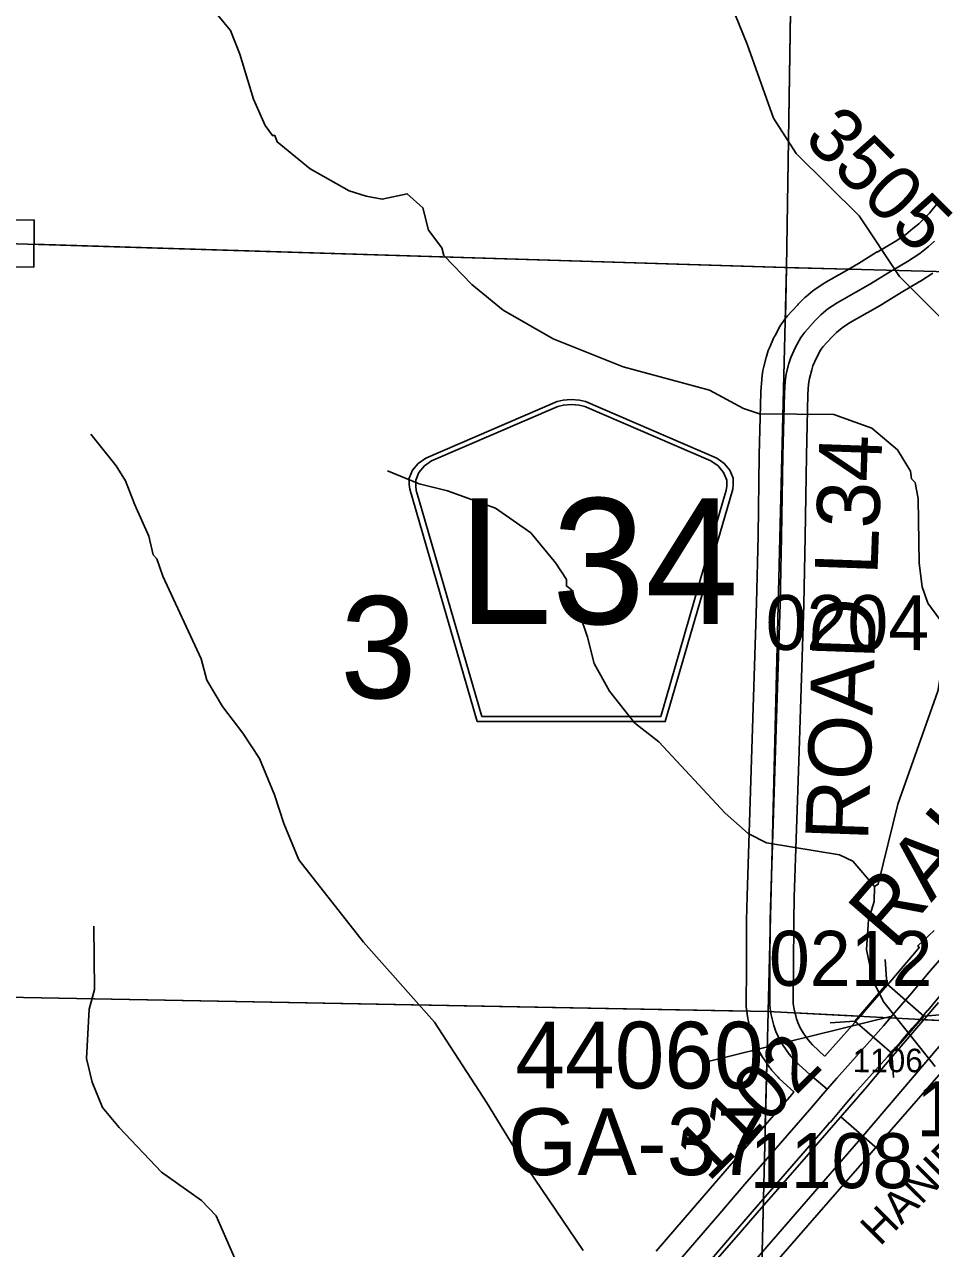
# Model space of a CAD drawing. Extents: x -132.8 to -73.3, y -60 to -26.
# Drawn here: x -118.744 to -117.591, y -45.729 to -44.17 of the extents above; entities that cross this region are included whole.
import ezdxf

# ---------------------------------------------------------------- set-up
doc = ezdxf.new("R2010")
doc.units = 0
for name, color, linetype in [('tdCoHydroRiver', 7, 'Continuous'), ('tdCoRRCL', 7, 'Continuous'), ('tdCoSecRdNmbr', 7, 'Continuous'), ('tdCoSecRdTxt', 7, 'Continuous'), ('tdCoSecRteBand', 7, 'Continuous'), ('tdCoSecRteCL', 7, 'Continuous'), ('tdCoSectLine', 7, 'Continuous'), ('tdCoSectLinePart', 7, 'Continuous'), ('tdCoSectNmbr', 7, 'Continuous'), ('tdCoShieldCoRteHrd', 7, 'Continuous'), ('tdCoStrucSec', 7, 'Continuous'), ('tdCoStrucSecCoName', 7, 'Continuous'), ('tdCoStrucSecFHWANum', 7, 'Continuous'), ('tdCoSurfAsphalt', 7, 'Continuous'), ('tdCoSurfConc', 7, 'Continuous'), ('tdCoTwpBndry', 7, 'Continuous'), ('tdCoTwpBndryShd', 7, 'Continuous')]:
    doc.layers.add(name, color=color, linetype=linetype)

msp = doc.modelspace()

# ---------------------------------------------------------------- linework, layer by layer
at = {"layer": 'tdCoHydroRiver'}
for points in [[(-117.5702, -44.551), (-117.6301, -44.491), (-117.6817, -44.4139), (-117.7616, -44.3344), (-117.7904, -44.2895), (-117.8242, -44.1955), (-117.839, -44.1588), (-117.8436, -44.1539), (-117.8419, -44.1493), (-117.8465, -44.1444), (-117.8688, -44.0334), (-117.8745, -43.9543), (-117.883, -43.9194), (-117.884, -43.8957), (-117.891, -43.8624), (-117.8956, -43.8591), (-117.8999, -43.8401), (-117.9309, -43.7619), (-117.9438, -43.7142), (-117.9678, -43.6663), (-118.0119, -43.6051), (-118.061, -43.4949), (-118.0794, -43.4739), (-118.0775, -43.4629)], [(-117.5681, -44.9423), (-117.594, -44.9069), (-117.6013, -44.8862), (-117.6052, -44.8561), (-117.6062, -44.774), (-117.6103, -44.7534), (-117.6149, -44.7486), (-117.6163, -44.7391), (-117.6329, -44.7118), (-117.6653, -44.6841), (-117.7138, -44.667), (-117.8084, -44.666), (-117.8288, -44.6592), (-117.8723, -44.6359), (-117.982, -44.6061), (-118.071, -44.5706), (-118.1348, -44.5342), (-118.1749, -44.5015), (-118.2102, -44.4643), (-118.2131, -44.4547), (-118.2299, -44.4322), (-118.237, -44.4036), (-118.257, -44.3857), (-118.2888, -44.3927), (-118.3092, -44.389), (-118.3311, -44.3821), (-118.3808, -44.354), (-118.4225, -44.3197), (-118.4255, -44.3117), (-118.4286, -44.3117), (-118.4378, -44.2988), (-118.4526, -44.2653), (-118.47, -44.208), (-118.4819, -44.1777), (-118.5063, -44.1486)], [(-118.0328, -45.7312), (-118.1117, -45.6155), (-118.1556, -45.5433), (-118.2223, -45.4405), (-118.3126, -45.3387), (-118.395, -45.2339), (-118.4143, -45.1876), (-118.426, -45.151), (-118.4452, -45.1048), (-118.4665, -45.0726), (-118.4924, -45.0388), (-118.512, -45.0051), (-118.5192, -44.9781), (-118.5684, -44.8727), (-118.5757, -44.8504), (-118.5803, -44.8455), (-118.586, -44.8217), (-118.6038, -44.7818), (-118.6157, -44.7515), (-118.6278, -44.7322), (-118.6598, -44.6919)], [(-117.6621, -45.2679), (-117.6896, -45.2356), (-117.7067, -45.2273), (-117.7994, -45.2121), (-117.8228, -45.2005), (-117.8521, -45.1744), (-117.9365, -45.0838), (-117.9674, -45.0593), (-117.9994, -45.019), (-118.019, -44.9838), (-118.0276, -44.9504), (-118.048, -44.8899), (-118.0542, -44.885), (-118.054, -44.8771), (-118.0677, -44.8562), (-118.0998, -44.8175), (-118.1447, -44.7863), (-118.2056, -44.7642), (-118.2417, -44.7553), (-118.2823, -44.7384)], [(-117.5681, -44.9423), (-117.5812, -45.0192), (-117.6324, -45.163), (-117.6572, -45.2649), (-117.6621, -45.2679)], [(-117.5846, -45.4972), (-117.6502, -45.4149), (-117.6607, -45.3942), (-117.6605, -45.3878), (-117.6651, -45.383), (-117.6721, -45.3481), (-117.6695, -45.3103), (-117.6626, -45.2868), (-117.6621, -45.2679)], [(-118.4766, -45.7413), (-118.5004, -45.687), (-118.5188, -45.6676), (-118.5699, -45.6315), (-118.6236, -45.5748), (-118.645, -45.549), (-118.6583, -45.5171), (-118.6654, -45.4869), (-118.6622, -45.4239), (-118.6552, -45.3988), (-118.6562, -45.3183)]]:
    msp.add_lwpolyline(points, dxfattribs=at)
at = {"layer": 'tdCoRRCL'}
msp.add_line((-117.7048, -45.5612), (-117.6483, -45.6105), dxfattribs=at)
for points in [[(-119.3286, -47.477), (-119.1567, -47.2985), (-118.5991, -46.6773), (-116.9349, -44.7677), (-116.8743, -44.6841)], [(-117.5143, -45.3946), (-117.6768, -45.5856), (-117.8407, -45.7744)], [(-117.8821, -45.7648), (-117.8325, -45.7078), (-117.8089, -45.6802), (-117.7517, -45.6148), (-117.7314, -45.5912), (-117.6743, -45.5257), (-117.6479, -45.4943), (-117.6028, -45.4419), (-117.5807, -45.4156)]]:
    msp.add_lwpolyline(points, dxfattribs=at)
at = {"layer": 'tdCoSecRteBand'}
for points in [[(-117.9401, -45.7322), (-117.8818, -45.6647), (-117.8498, -45.6273), (-117.8497, -45.6272), (-117.8496, -45.6271), (-117.7674, -45.5325), (-117.7647, -45.5294), (-117.7648, -45.5293), (-117.7828, -45.5126), (-117.7838, -45.5117), (-117.7847, -45.5107), (-117.793, -45.5015), (-117.7942, -45.5001), (-117.7953, -45.4986), (-117.8031, -45.4874), (-117.8039, -45.4862), (-117.8046, -45.485), (-117.8096, -45.4761), (-117.8102, -45.475), (-117.8107, -45.4739), (-117.8148, -45.465), (-117.8154, -45.4637), (-117.8159, -45.4624), (-117.8186, -45.4547), (-117.8191, -45.4532), (-117.8195, -45.4516), (-117.8232, -45.4363), (-117.8235, -45.4349), (-117.8237, -45.4334), (-117.8251, -45.4234), (-117.8254, -45.4213), (-117.8254, -45.4192), (-117.8251, -45.37), (-117.8249, -45.3111), (-117.8249, -45.3108), (-117.8249, -45.3105), (-117.8242, -45.2801), (-117.8242, -45.28), (-117.8242, -45.2798), (-117.8185, -45.1063), (-117.8185, -45.1063), (-117.8185, -45.1063), (-117.8176, -45.0798), (-117.8121, -44.9072), (-117.8103, -44.8215), (-117.8087, -44.7185), (-117.8087, -44.7184), (-117.8087, -44.7183), (-117.8068, -44.6388), (-117.8068, -44.638), (-117.8068, -44.6371), (-117.8056, -44.6225), (-117.8055, -44.6216), (-117.8054, -44.6207), (-117.804, -44.6109), (-117.8038, -44.6092), (-117.8034, -44.6075), (-117.7999, -44.5942), (-117.7998, -44.5936), (-117.7996, -44.5931), (-117.7973, -44.5855), (-117.7967, -44.5836), (-117.7959, -44.5818), (-117.79, -44.5687), (-117.7896, -44.5679), (-117.7891, -44.567), (-117.7825, -44.5547), (-117.7814, -44.5527), (-117.7801, -44.551), (-117.7749, -44.5439), (-117.774, -44.5427), (-117.773, -44.5416), (-117.7598, -44.527), (-117.7593, -44.5264), (-117.7587, -44.5259), (-117.7517, -44.5188), (-117.7506, -44.5178), (-117.7495, -44.5169), (-117.7404, -44.5094), (-117.7393, -44.5084), (-117.7381, -44.5076), (-117.7262, -44.4996), (-117.7252, -44.499), (-117.7241, -44.4984), (-117.7008, -44.4852), (-117.6825, -44.4745), (-117.6593, -44.4603), (-117.659, -44.4601), (-117.6587, -44.46), (-117.6359, -44.4467), (-117.6219, -44.4375), (-117.6131, -44.4302), (-117.6057, -44.4239), (-117.599, -44.4177), (-117.5921, -44.4103), (-117.5815, -44.3975)], [(-118.7619, -44.419), (-118.7319, -44.4193), (-118.7325, -44.4793), (-118.7625, -44.479)], [(-117.5876, -44.4867), (-117.6036, -44.4972), (-117.6043, -44.4977), (-117.605, -44.4981), (-117.6282, -44.5116), (-117.6515, -44.5259), (-117.6517, -44.526), (-117.652, -44.5262), (-117.6707, -44.5371), (-117.6709, -44.5373), (-117.6712, -44.5374), (-117.6937, -44.5501), (-117.7033, -44.5566), (-117.7103, -44.5623), (-117.7158, -44.5678), (-117.7276, -44.5808), (-117.7307, -44.585), (-117.7358, -44.5945), (-117.7405, -44.6048), (-117.742, -44.6099), (-117.7449, -44.6209), (-117.7459, -44.6281), (-117.7469, -44.641), (-117.7487, -44.7196), (-117.7503, -44.8226), (-117.7503, -44.8226), (-117.7503, -44.8227), (-117.7521, -44.9087), (-117.7521, -44.9088), (-117.7521, -44.909), (-117.7576, -45.0818), (-117.7576, -45.0818), (-117.7576, -45.0818), (-117.7585, -45.1083), (-117.7642, -45.2816), (-117.7649, -45.3116), (-117.7651, -45.3703), (-117.7651, -45.3703), (-117.7651, -45.3703), (-117.7654, -45.4173), (-117.7645, -45.4238), (-117.7615, -45.4362), (-117.7598, -45.4411), (-117.7567, -45.4477), (-117.753, -45.4543), (-117.7471, -45.4628), (-117.7411, -45.4695), (-117.7257, -45.4837), (-117.7256, -45.4836), (-117.7254, -45.4838)], [(-117.7254, -45.4838), (-117.6904, -45.4449), (-117.6799, -45.433), (-117.6733, -45.4254), (-117.6593, -45.4093), (-117.6513, -45.3998), (-117.64, -45.3867), (-117.6137, -45.3555), (-117.6135, -45.3553), (-117.6134, -45.3551), (-117.6068, -45.3476), (-117.605, -45.3455), (-117.6069, -45.3435), (-117.5862, -45.3239)], [(-117.568, -45.3943), (-117.5942, -45.4255), (-117.5943, -45.4256), (-117.5944, -45.4257), (-117.6057, -45.4389), (-117.6139, -45.4484), (-117.6139, -45.4484), (-117.6139, -45.4484), (-117.628, -45.4647), (-117.628, -45.4648), (-117.6281, -45.4649), (-117.6348, -45.4725), (-117.6454, -45.4846), (-117.6455, -45.4847), (-117.6456, -45.4849), (-117.6875, -45.5315), (-117.6993, -45.5453), (-117.7186, -45.5682), (-117.7187, -45.568), (-117.7218, -45.5716), (-117.7219, -45.5717), (-117.722, -45.5718), (-117.8043, -45.6664), (-117.8363, -45.7038), (-117.8363, -45.7039), (-117.8364, -45.7039), (-117.8948, -45.7715)]]:
    msp.add_lwpolyline(points, dxfattribs=at)
at = {"layer": 'tdCoSecRteCL'}
for points in [[(-117.7222, -45.5259), (-117.7444, -45.5073), (-117.7624, -45.4906), (-117.7707, -45.4815), (-117.7784, -45.4703), (-117.7835, -45.4614), (-117.7876, -45.4524), (-117.7903, -45.4447), (-117.794, -45.4294), (-117.7954, -45.4193), (-117.7951, -45.3702), (-117.7949, -45.3112), (-117.7942, -45.2808), (-117.7885, -45.1073), (-117.7876, -45.0808), (-117.7821, -44.908), (-117.7803, -44.8221), (-117.7787, -44.719), (-117.7768, -44.6395), (-117.7757, -44.6248), (-117.7743, -44.615), (-117.7709, -44.6018), (-117.7686, -44.5942), (-117.7627, -44.5812), (-117.756, -44.5688), (-117.7508, -44.5618), (-117.7375, -44.5471), (-117.7305, -44.54), (-117.7213, -44.5325), (-117.7094, -44.5245), (-117.6859, -44.5112), (-117.6671, -44.5003), (-117.6436, -44.4859), (-117.6201, -44.4722), (-117.6041, -44.4617), (-117.5938, -44.4532), (-117.5858, -44.4463)], [(-117.7222, -45.5259), (-117.7101, -45.5117), (-117.6679, -45.4648), (-117.6573, -45.4527), (-117.6507, -45.4451), (-117.6366, -45.4288), (-117.6285, -45.4194), (-117.6171, -45.4061), (-117.5907, -45.3748), (-117.5645, -45.3447)], [(-117.9798, -45.8233), (-117.9653, -45.8064), (-117.9175, -45.7519), (-117.8591, -45.6843), (-117.827, -45.6468), (-117.7446, -45.5521), (-117.7222, -45.5259)]]:
    msp.add_lwpolyline(points, dxfattribs=at)
at = {"layer": 'tdCoSectLine'}
for points in [[(-117.7739, -44.4798), (-117.7585, -43.4754)], [(-118.768, -44.449), (-117.7739, -44.4798)], [(-117.7976, -45.427), (-117.7739, -44.4798)], [(-117.7739, -44.4798), (-116.7726, -44.5066)], [(-118.791, -45.4085), (-117.7976, -45.427)], [(-117.8224, -46.4294), (-117.7976, -45.427)], [(-117.7976, -45.427), (-116.7991, -45.4793)]]:
    msp.add_lwpolyline(points, dxfattribs=at)
at = {"layer": 'tdCoSectLinePart'}
for points in [[(-117.7739, -44.4798), (-117.7589, -43.5055)], [(-118.7326, -44.4501), (-117.7739, -44.4798)], [(-117.7755, -44.5444), (-117.7739, -44.4798)], [(-117.7739, -44.4798), (-117.6957, -44.4819)], [(-118.791, -45.4085), (-117.825, -45.4265)], [(-117.7634, -45.4288), (-117.6806, -45.4331)], [(-117.6054, -45.4371), (-117.5288, -45.4411)], [(-117.8012, -45.5711), (-117.7993, -45.4928)], [(-117.8216, -46.3955), (-117.8035, -45.6658)]]:
    msp.add_lwpolyline(points, dxfattribs=at)
at = {"layer": 'tdCoShieldCoRteHrd'}
for points in [[(-118.1679, -45.0578), (-118.2498, -44.7749), (-118.2537, -44.7617), (-118.2544, -44.7559), (-118.2544, -44.748), (-118.2502, -44.7377), (-118.2429, -44.7292), (-118.2334, -44.7226), (-118.0661, -44.6502), (-118.0586, -44.6486), (-118.0481, -44.6477), (-118.0377, -44.6486), (-118.0302, -44.6502), (-117.8629, -44.7226), (-117.8533, -44.7292), (-117.8461, -44.7377), (-117.8418, -44.748), (-117.8418, -44.7559), (-117.8426, -44.7617), (-117.8464, -44.7749), (-117.9284, -45.0578)], [(-118.162, -45.0515), (-118.2418, -44.7762), (-118.2455, -44.7636), (-118.2462, -44.7579), (-118.2462, -44.7504), (-118.2421, -44.7405), (-118.2351, -44.7323), (-118.2259, -44.7259), (-118.0654, -44.6565), (-118.0581, -44.6549), (-118.0481, -44.654), (-118.0381, -44.6549), (-118.0309, -44.6565), (-117.8703, -44.7259), (-117.8611, -44.7323), (-117.8542, -44.7405), (-117.8501, -44.7504), (-117.8501, -44.7579), (-117.8508, -44.7636), (-117.8545, -44.7762), (-117.9342, -45.0515)]]:
    msp.add_lwpolyline(points, close=True, dxfattribs=at)
at = {"layer": 'tdCoStrucSec'}
for points in [[(-117.6486, -45.3606), (-117.6463, -45.3918), (-117.599, -45.4327)], [(-117.7184, -45.4414), (-117.6872, -45.4392), (-117.6463, -45.3918)], [(-117.5685, -45.4305), (-117.599, -45.4327), (-117.6399, -45.48)], [(-117.6376, -45.5112), (-117.6399, -45.48), (-117.6872, -45.4392)]]:
    msp.add_lwpolyline(points, dxfattribs=at)
at = {"layer": 'tdCoStrucSecFHWANum'}
msp.add_line((-117.8722, -45.4901), (-117.6415, -45.4332), dxfattribs=at)
at = {"layer": 'tdCoSurfAsphalt'}
msp.add_lwpolyline([(-117.9175, -45.7519), (-117.8591, -45.6843), (-117.827, -45.6468), (-117.7446, -45.5521), (-117.7222, -45.5259), (-117.7101, -45.5117), (-117.6679, -45.4648), (-117.6573, -45.4527), (-117.6507, -45.4451), (-117.6366, -45.4288), (-117.6285, -45.4194), (-117.6171, -45.4061), (-117.5907, -45.3748), (-117.5645, -45.3447)], dxfattribs=at)
at = {"layer": 'tdCoSurfConc'}
msp.add_lwpolyline([(-117.7222, -45.5259), (-117.7444, -45.5073), (-117.7624, -45.4906), (-117.7707, -45.4815), (-117.7784, -45.4703), (-117.7835, -45.4614), (-117.7876, -45.4524), (-117.7903, -45.4447), (-117.794, -45.4294), (-117.7954, -45.4193), (-117.7951, -45.3702), (-117.7949, -45.3112), (-117.7942, -45.2808), (-117.7885, -45.1073), (-117.7876, -45.0808), (-117.7821, -44.908), (-117.7803, -44.8221), (-117.7787, -44.719), (-117.7768, -44.6395), (-117.7757, -44.6248), (-117.7743, -44.615), (-117.7709, -44.6018), (-117.7686, -44.5942), (-117.7627, -44.5812), (-117.756, -44.5688), (-117.7508, -44.5618), (-117.7375, -44.5471), (-117.7305, -44.54), (-117.7213, -44.5325), (-117.7094, -44.5245), (-117.6859, -44.5112), (-117.6671, -44.5003), (-117.6436, -44.4859), (-117.6201, -44.4722), (-117.6041, -44.4617), (-117.5938, -44.4532), (-117.5858, -44.4463)], dxfattribs=at)
at = {"layer": 'tdCoTwpBndry'}
msp.add_lwpolyline([(-118.7326, -44.4501), (-117.7636, -44.4801), (-117.6955, -44.4819)], dxfattribs=at)
at = {"layer": 'tdCoTwpBndryShd'}
msp.add_lwpolyline([(-127.2202, -44.1954), (-126.6973, -44.2087), (-125.6932, -44.234), (-124.6944, -44.2641), (-123.6992, -44.2925), (-122.7152, -44.3247), (-121.7221, -44.3617), (-120.7507, -44.3901), (-119.7594, -44.4268), (-118.768, -44.449), (-117.7739, -44.4798), (-116.7726, -44.5066), (-115.7834, -44.5349), (-114.8143, -44.5585)], dxfattribs=at)

# ---------------------------------------------------------------- texts
at = {"layer": 'tdCoSecRdNmbr'}
for s, height, rotation, p in [('3505', 0.07, 314.912, (-117.7538, -44.3175)), ('0204', 0.07, 359.9119, (-117.8007, -44.9666)), ('0212', 0.07, 359.9121, (-117.7965, -45.3942)), ('1102', 0.07, 44.912, (-117.8733, -45.6452)), ('1106', 0.03, 359.9107, (-117.6898, -45.5042)), ('1103', 0.07, 359.9122, (-117.6087, -45.586)), ('1108', 0.07, 359.9107, (-117.8208, -45.6517))]:
    msp.add_text(s, height=height, rotation=rotation, dxfattribs=at).set_placement(p)
at = {"layer": 'tdCoSecRdTxt'}
for s, height, rotation, p in [('RAILROAD HIGHWAY', 0.08, 49.058, (-117.6404, -45.3472)), ('ROAD L34', 0.08, 87.9732, (-117.6703, -45.2108)), ('HANIE AVE', 0.04, 45.0383, (-117.6552, -45.7267)), ('205TH ST', 0.08, 296.533, (-118.8961, -45.7123))]:
    msp.add_text(s, height=height, rotation=rotation, dxfattribs=at).set_placement(p)
at = {"layer": 'tdCoSectNmbr'}
msp.add_text('3', height=0.13, rotation=359.9114, dxfattribs=at).set_placement((-118.3422, -45.028))
at = {"layer": 'tdCoShieldCoRteHrd'}
msp.add_text('L34', height=0.16, dxfattribs=at).set_placement((-118.1919, -44.9335))
at = {"layer": 'tdCoStrucSecCoName'}
msp.add_text('GA-37', height=0.085, dxfattribs=at).set_placement((-118.1287, -45.6353))
at = {"layer": 'tdCoStrucSecFHWANum'}
msp.add_text('44060', height=0.085, dxfattribs=at).set_placement((-118.1192, -45.525))

doc.saveas('drawing.dxf')
